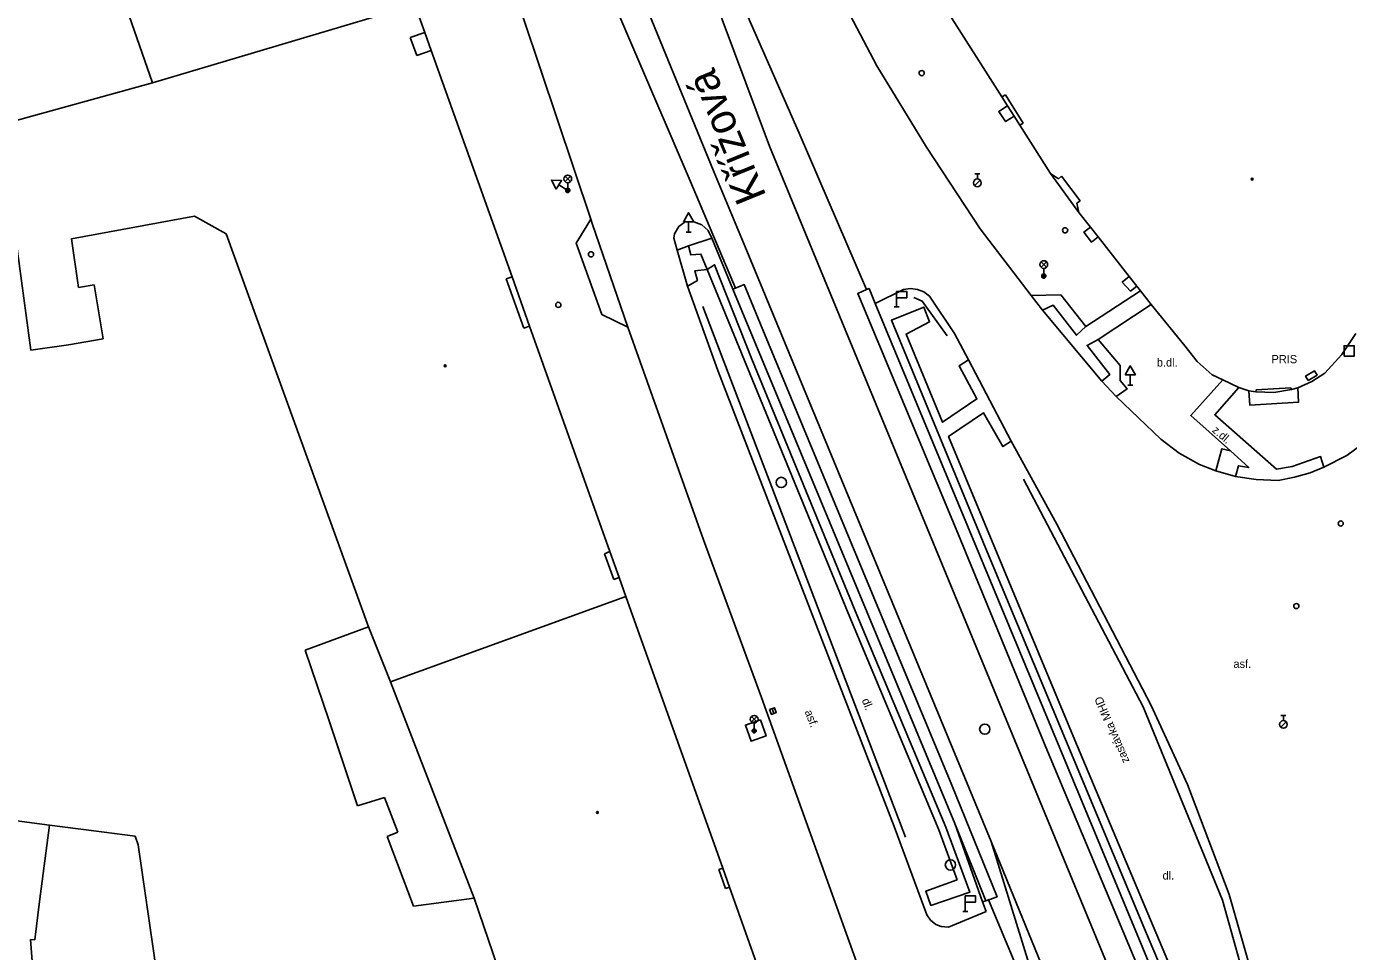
# Model space of a CAD drawing. Extents: x -599770 to -598493, y -1162076 to -1159209.
# Drawn here: x -599273 to -599208.7, y -1161529.3 to -1161484.3 of the extents above; entities that cross this region are included whole.
import ezdxf

# ---------------------------------------------------------------- set-up
doc = ezdxf.new("R2010")
doc.units = 0
doc.layers.add('Podklad', color=7, linetype='Continuous')

msp = doc.modelspace()

# ---------------------------------------------------------------- linework, layer by layer
at = {"layer": 'Podklad'}
for p, q in [((-599246.792, -1161491.85), (-599246.527, -1161491.585)), ((-599246.792, -1161491.585), (-599246.527, -1161491.85)), ((-599226.855, -1161491.472), (-599226.605, -1161491.472)), ((-599226.73, -1161491.722), (-599226.73, -1161491.472)), ((-599247.091, -1161492.009), (-599246.66, -1161492.28)), ((-599246.726, -1161492.386), (-599246.593, -1161492.174)), ((-599246.66, -1161491.905), (-599246.66, -1161492.28)), ((-599226.859, -1161492.046), (-599226.594, -1161491.781)), ((-599240.78, -1161493.801), (-599240.78, -1161494.31)), ((-599240.905, -1161494.31), (-599240.655, -1161494.31)), ((-599223.633, -1161496.02), (-599223.368, -1161495.755)), ((-599223.633, -1161495.755), (-599223.368, -1161496.02)), ((-599223.5, -1161496.075), (-599223.5, -1161496.45)), ((-599230.785, -1161497.95), (-599230.535, -1161497.95)), ((-599230.66, -1161497.5), (-599230.66, -1161497.95)), ((-599219.29, -1161501.251), (-599219.29, -1161501.76)), ((-599219.415, -1161501.76), (-599219.165, -1161501.76)), ((-599237.722, -1161518.15), (-599237.457, -1161517.885)), ((-599237.722, -1161517.885), (-599237.457, -1161518.15)), ((-599236.722, -1161517.502), (-599236.638, -1161517.738)), ((-599211.965, -1161517.832), (-599211.715, -1161517.832)), ((-599211.84, -1161518.082), (-599211.84, -1161517.832)), ((-599237.59, -1161518.205), (-599237.59, -1161518.58)), ((-599211.969, -1161518.406), (-599211.704, -1161518.141)), ((-599227.32, -1161526.92), (-599227.32, -1161527.37)), ((-599227.445, -1161527.37), (-599227.195, -1161527.37))]:
    msp.add_line(p, q, dxfattribs=at)
for points in [[(-599245.54, -1161493.68), (-599251.27, -1161476.59), (-599255.76, -1161463.75)], [(-599229.2, -1161490.18), (-599231.62, -1161486.21), (-599234.07, -1161481.54), (-599239.01, -1161470.96)], [(-599236.84, -1161490.13), (-599243.21, -1161473.09)], [(-599266.86, -1161487.04), (-599269.77, -1161478.69)], [(-599235.4, -1161489.5), (-599240.22, -1161478.52)], [(-599239.57, -1161491.32), (-599244.64, -1161478.93)], [(-599240.71, -1161491.81), (-599245.99, -1161479.47)], [(-599254.1, -1161483.24), (-599266.86, -1161487.04)], [(-599254.1, -1161483.24), (-599253.62, -1161484.59)], [(-599225.54, -1161487.72), (-599228.29, -1161483.39)], [(-599253.62, -1161484.59), (-599254.33, -1161484.84)], [(-599254.01, -1161485.72), (-599254.33, -1161484.84)], [(-599254.33, -1161484.84), (-599254.01, -1161485.72)], [(-599253.62, -1161484.59), (-599253.3, -1161485.47)], [(-599254.01, -1161485.72), (-599253.3, -1161485.47)], [(-599253.3, -1161485.47), (-599249.37, -1161496.48)], [(-599274.27, -1161489.08), (-599266.86, -1161487.04)], [(-599225.54, -1161487.72), (-599225.37, -1161487.62)], [(-599225.26, -1161488.17), (-599225.54, -1161487.72)], [(-599225.37, -1161487.62), (-599224.5, -1161489)], [(-599225.37, -1161487.62), (-599224.5, -1161489)], [(-599225.26, -1161488.17), (-599225.69, -1161488.44), (-599225.36, -1161488.93), (-599224.94, -1161488.67)], [(-599224.94, -1161488.67), (-599225.26, -1161488.17)], [(-599224.66, -1161489.11), (-599224.94, -1161488.67)], [(-599224.5, -1161489), (-599224.66, -1161489.11)], [(-599272.79, -1161500.06), (-599274.27, -1161489.08)], [(-599232.12, -1161497.1), (-599235.4, -1161489.5)], [(-599223.18, -1161491.45), (-599224.66, -1161489.11)], [(-599213.99, -1161545.49), (-599235.2, -1161494.1), (-599236.84, -1161490.13)], [(-599224.11, -1161497.4), (-599226.6, -1161494.15), (-599229.2, -1161490.18)], [(-599226.06, -1161523.96), (-599237.95, -1161495.22), (-599239.57, -1161491.32)], [(-599223.18, -1161491.45), (-599222.79, -1161491.71)], [(-599221.79, -1161493.35), (-599223.18, -1161491.45)], [(-599222.79, -1161491.71), (-599222.63, -1161491.59)], [(-599222.63, -1161491.59), (-599221.73, -1161492.78)], [(-599222.63, -1161491.59), (-599221.73, -1161492.78)], [(-599238.5, -1161497.04), (-599240.71, -1161491.81)], [(-599221.73, -1161492.78), (-599221.89, -1161492.9)], [(-599264.83, -1161493.53), (-599270.8, -1161494.64)], [(-599263.28, -1161494.4), (-599264.83, -1161493.53)], [(-599221.89, -1161492.9), (-599221.79, -1161493.35)], [(-599221.23, -1161494.06), (-599221.79, -1161493.35)], [(-599245.74, -1161494.01), (-599246.26, -1161494.84), (-599245, -1161498.32), (-599243.74, -1161498.93)], [(-599245.54, -1161493.68), (-599245.74, -1161494.01)], [(-599245.47, -1161493.89), (-599245.54, -1161493.68)], [(-599243.74, -1161498.93), (-599245.47, -1161493.89)], [(-599241.34, -1161495.19), (-599241.5, -1161494.6), (-599241.46, -1161494.39), (-599241.26, -1161494.03), (-599240.93, -1161493.79), (-599240.52, -1161493.8), (-599240.13, -1161493.95), (-599239.83, -1161494.23), (-599239.65, -1161494.6)], [(-599221.23, -1161494.06), (-599221.55, -1161494.31), (-599221.18, -1161494.79), (-599220.86, -1161494.54)], [(-599220.86, -1161494.54), (-599221.23, -1161494.06)], [(-599270.8, -1161494.64), (-599270.47, -1161497)], [(-599256.36, -1161513.52), (-599263.28, -1161494.4)], [(-599240.78, -1161494.97), (-599239.65, -1161494.6)], [(-599239.65, -1161494.6), (-599238.63, -1161497.09)], [(-599219.34, -1161496.47), (-599220.86, -1161494.54)], [(-599241.34, -1161495.19), (-599240.78, -1161494.97)], [(-599241.34, -1161495.19), (-599240.84, -1161496.94)], [(-599239.88, -1161496.13), (-599240.18, -1161495.38), (-599240.67, -1161495.42), (-599240.78, -1161494.97)], [(-599239.88, -1161496.13), (-599239.52, -1161495.9), (-599237.71, -1161500.5), (-599232.67, -1161512.74), (-599228.27, -1161523.27), (-599227.09, -1161526.44), (-599228.99, -1161527.08), (-599229.24, -1161526.39), (-599227.72, -1161525.83)], [(-599249.37, -1161496.48), (-599249.66, -1161496.58)], [(-599248.8, -1161498.98), (-599249.66, -1161496.58)], [(-599249.66, -1161496.58), (-599248.8, -1161498.98)], [(-599249.37, -1161496.48), (-599248.52, -1161498.88)], [(-599239.88, -1161496.13), (-599240.48, -1161496.19), (-599240.35, -1161496.66), (-599240.84, -1161496.94)], [(-599227.72, -1161525.83), (-599228.61, -1161523.4), (-599233.01, -1161512.85), (-599239.88, -1161496.13)], [(-599219.34, -1161496.47), (-599219.68, -1161496.74), (-599219.28, -1161497.18), (-599218.98, -1161496.94)], [(-599218.98, -1161496.94), (-599219.34, -1161496.47)], [(-599270.47, -1161497), (-599269.7, -1161496.88)], [(-599269.7, -1161496.88), (-599269.27, -1161499.51)], [(-599240.84, -1161496.94), (-599239.36, -1161501.04), (-599234.58, -1161513.43), (-599230.78, -1161523.24), (-599229.19, -1161527.53)], [(-599238.5, -1161497.04), (-599238.63, -1161497.09)], [(-599238.63, -1161497.09), (-599227.82, -1161523.09), (-599226.48, -1161526.91)], [(-599226.19, -1161526.8), (-599226.18, -1161526.8), (-599225.77, -1161526.66), (-599227.97, -1161521.23), (-599232.29, -1161510.84), (-599237.17, -1161499.07), (-599238.07, -1161496.86), (-599238.5, -1161497.04)], [(-599232.12, -1161497.1), (-599232.55, -1161497.3), (-599227.76, -1161508.76), (-599223.4, -1161519.38), (-599218.73, -1161530.52), (-599214.69, -1161540.29), (-599213.8, -1161542.55), (-599212.79, -1161545.29), (-599212.34, -1161545.14)], [(-599231.7, -1161497.78), (-599232, -1161497.05), (-599232.12, -1161497.1)], [(-599231.7, -1161497.78), (-599230.33, -1161497.1), (-599229.99, -1161497.06), (-599229.65, -1161497.1), (-599229.34, -1161497.22), (-599229.06, -1161497.42)], [(-599224.11, -1161497.4), (-599222.67, -1161497.36), (-599221.45, -1161498.9)], [(-599218.8, -1161497.17), (-599221.45, -1161498.9)], [(-599218.8, -1161497.17), (-599218.98, -1161496.94)], [(-599218.28, -1161497.83), (-599218.8, -1161497.17)], [(-599240.09, -1161497.93), (-599230.23, -1161523.76)], [(-599215.72, -1161536.31), (-599222.72, -1161519.42), (-599231.7, -1161497.78)], [(-599227.17, -1161500.53), (-599227.62, -1161500.82), (-599226.75, -1161502.43), (-599228.42, -1161503.56), (-599230.2, -1161499.27), (-599229.06, -1161498.68), (-599229.34, -1161497.96), (-599230.91, -1161498.6), (-599226.33, -1161509.67), (-599218.55, -1161528.34), (-599211.71, -1161544.49), (-599211.33, -1161544.34), (-599211.42, -1161544.13), (-599211.54, -1161543.84), (-599221.99, -1161519.03), (-599228.13, -1161504.25), (-599226.43, -1161503.11), (-599225.49, -1161504.75), (-599225.08, -1161504.48)], [(-599229.83, -1161497.49), (-599229.41, -1161497.67), (-599228.2, -1161499.36)], [(-599227.17, -1161500.53), (-599227.85, -1161499.24), (-599229.06, -1161497.42)], [(-599223.56, -1161498.11), (-599224.11, -1161497.4)], [(-599221.45, -1161498.9), (-599221.91, -1161499.33), (-599223.05, -1161497.86), (-599223.56, -1161498.11)], [(-599218.28, -1161497.83), (-599220.86, -1161499.53)], [(-599216.64, -1161499.84), (-599218.28, -1161497.83)], [(-599220.68, -1161501.57), (-599223.56, -1161498.11)], [(-599248.8, -1161498.98), (-599248.52, -1161498.88)], [(-599248.52, -1161498.88), (-599244.61, -1161509.86)], [(-599226.75, -1161546.15), (-599226.9, -1161545.72), (-599237.23, -1161516.96), (-599240.06, -1161509.28), (-599243.74, -1161498.93)], [(-599208.31, -1161499.24), (-599209, -1161500.26)], [(-599270.96, -1161499.8), (-599272.79, -1161500.06)], [(-599269.27, -1161499.51), (-599270.96, -1161499.8)], [(-599220.86, -1161499.53), (-599221.39, -1161499.82), (-599220.29, -1161501.24), (-599220.68, -1161501.57)], [(-599220.86, -1161499.53), (-599219.79, -1161500.8), (-599219.79, -1161501.53), (-599219.44, -1161501.93), (-599219.97, -1161502.31)], [(-599216.04, -1161500.61), (-599216.64, -1161499.84)], [(-599225.08, -1161504.48), (-599227.17, -1161500.53)], [(-599209, -1161500.26), (-599209.83, -1161501.18)], [(-599215.3, -1161501.25), (-599216.04, -1161500.61)], [(-599214.78, -1161501.49), (-599215.3, -1161501.25)], [(-599209.83, -1161501.18), (-599210.46, -1161501.58)], [(-599219.97, -1161502.31), (-599220.68, -1161501.57)], [(-599214.42, -1161504.95), (-599216.35, -1161503.23), (-599214.78, -1161501.49)], [(-599209.87, -1161505.75), (-599210.03, -1161505.23), (-599211.41, -1161505.71), (-599212.17, -1161505.84), (-599215.18, -1161503.2), (-599214.01, -1161501.87)], [(-599214.01, -1161501.87), (-599214.78, -1161501.49)], [(-599213.52, -1161502.03), (-599214.01, -1161501.87)], [(-599213.52, -1161502.03), (-599213.48, -1161502.73), (-599211.1, -1161502.58), (-599211.14, -1161501.88)], [(-599213.17, -1161501.98), (-599211.48, -1161501.88)], [(-599213.17, -1161501.98), (-599211.48, -1161501.88)], [(-599211.48, -1161501.88), (-599211.45, -1161501.97)], [(-599211.14, -1161501.88), (-599211.45, -1161501.97)], [(-599210.46, -1161501.58), (-599211.14, -1161501.88)], [(-599217.81, -1161504.38), (-599219.97, -1161502.31)], [(-599213.18, -1161502.09), (-599213.52, -1161502.03)], [(-599213.18, -1161502.09), (-599213.17, -1161501.98)], [(-599212.31, -1161502.12), (-599213.18, -1161502.09)], [(-599211.45, -1161501.97), (-599212.31, -1161502.12)], [(-599206.07, -1161502.7), (-599207.45, -1161504.23), (-599208.75, -1161505.18), (-599209.87, -1161505.75)], [(-599215.13, -1161505.92), (-599215.93, -1161505.62), (-599216.92, -1161505.07), (-599217.81, -1161504.38)], [(-599210.56, -1161543.89), (-599210.5, -1161543.51), (-599210.55, -1161543.11), (-599211.59, -1161537.72), (-599212.92, -1161532), (-599214.48, -1161526.55), (-599216.51, -1161521.2), (-599218.27, -1161517.35), (-599222.86, -1161508.53), (-599225.08, -1161504.48)], [(-599215.13, -1161505.92), (-599214.83, -1161504.85), (-599214.42, -1161504.95)], [(-599214.17, -1161506.2), (-599214.03, -1161505.68), (-599213.53, -1161505.77), (-599214.42, -1161504.95)], [(-599209.87, -1161505.75), (-599210.54, -1161506.02), (-599211.3, -1161506.23), (-599212.09, -1161506.39), (-599213.16, -1161506.35), (-599214.17, -1161506.2)], [(-599210.77, -1161543.84), (-599212.7, -1161534.36), (-599214.81, -1161526.82), (-599218.66, -1161517.42), (-599224.48, -1161506.33)], [(-599214.17, -1161506.2), (-599215.13, -1161505.92)], [(-599244.61, -1161509.86), (-599244.87, -1161509.96)], [(-599244.42, -1161511.21), (-599244.87, -1161509.96)], [(-599244.87, -1161509.96), (-599244.42, -1161511.21)], [(-599244.61, -1161509.86), (-599244.16, -1161511.12)], [(-599244.42, -1161511.21), (-599244.16, -1161511.12)], [(-599244.16, -1161511.12), (-599243.83, -1161512.05)], [(-599243.83, -1161512.05), (-599255.28, -1161516.2)], [(-599243.83, -1161512.05), (-599239.12, -1161525.26)], [(-599259.44, -1161514.66), (-599256.36, -1161513.52)], [(-599255.28, -1161516.2), (-599256.36, -1161513.52)], [(-599258.27, -1161518.09), (-599259.44, -1161514.66)], [(-599251.22, -1161526.72), (-599255.28, -1161516.2)], [(-599256.89, -1161522.24), (-599258.27, -1161518.09)], [(-599237.29, -1161518.04), (-599237.01, -1161518.83), (-599237.74, -1161519.09), (-599238.02, -1161518.3), (-599237.29, -1161518.04)], [(-599255.58, -1161521.83), (-599256.89, -1161522.24)], [(-599254.93, -1161523.51), (-599255.58, -1161521.83)], [(-599271.87, -1161523.18), (-599276.89, -1161522.51)], [(-599227.82, -1161523.09), (-599226.32, -1161526.849)], [(-599272.37, -1161526.89), (-599271.87, -1161523.18)], [(-599271.87, -1161523.18), (-599269.72, -1161523.45)], [(-599269.72, -1161523.45), (-599267.71, -1161523.71)], [(-599267.71, -1161523.71), (-599267.56, -1161524.13)], [(-599255.45, -1161523.72), (-599254.93, -1161523.51)], [(-599254.16, -1161527.12), (-599255.45, -1161523.72)], [(-599266.29, -1161532.99), (-599267.56, -1161524.13)], [(-599226.06, -1161523.96), (-599223.59, -1161531.95)], [(-599216.95, -1161546.28), (-599226.06, -1161523.96)], [(-599239.12, -1161525.26), (-599239.31, -1161525.33)], [(-599238.98, -1161526.26), (-599239.31, -1161525.33)], [(-599239.31, -1161525.33), (-599238.98, -1161526.26)], [(-599239.12, -1161525.26), (-599238.79, -1161526.19)], [(-599238.98, -1161526.26), (-599238.79, -1161526.19)], [(-599238.79, -1161526.19), (-599237.47, -1161529.89)], [(-599272.59, -1161528.76), (-599272.37, -1161526.89)], [(-599251.22, -1161526.72), (-599254.16, -1161527.12)], [(-599249.16, -1161532.76), (-599251.22, -1161526.72)], [(-599226.19, -1161526.8), (-599224.65, -1161530.49), (-599224.21, -1161535.18), (-599224.35, -1161538.88), (-599224.6, -1161542.22), (-599225.2, -1161545.52), (-599225.81, -1161547.72), (-599226.208, -1161548.849), (-599226.47, -1161549.59), (-599227.43, -1161551.84), (-599227.97, -1161552.71)], [(-599226.48, -1161526.91), (-599226.32, -1161526.85), (-599226.19, -1161526.8)], [(-599226.48, -1161526.91), (-599226.31, -1161527.38)], [(-599226.31, -1161527.38), (-599228.13, -1161528.13), (-599228.5, -1161528.1), (-599228.76, -1161528), (-599229.01, -1161527.8), (-599229.19, -1161527.53)], [(-599272.8, -1161528.73), (-599272.59, -1161528.76)], [(-599271.97, -1161539.41), (-599272.8, -1161528.73)]]:
    msp.add_lwpolyline(points, dxfattribs=at)
for points in [[(-599247.224, -1161492.221), (-599246.958, -1161491.798), (-599247.458, -1161491.779)], [(-599241.03, -1161493.801), (-599240.53, -1161493.801), (-599240.78, -1161493.368)], [(-599230.66, -1161497.5), (-599230.16, -1161497.5), (-599230.16, -1161497.2), (-599230.66, -1161497.2)], [(-599208.89, -1161500.34), (-599208.39, -1161500.34), (-599208.39, -1161499.84), (-599208.89, -1161499.84)], [(-599219.54, -1161501.251), (-599219.04, -1161501.251), (-599219.29, -1161500.818)], [(-599210.629, -1161501.527), (-599210.201, -1161501.267), (-599210.331, -1161501.053), (-599210.759, -1161501.313)], [(-599236.84, -1161517.544), (-599236.756, -1161517.78), (-599236.52, -1161517.696), (-599236.604, -1161517.46)], [(-599227.32, -1161526.92), (-599226.82, -1161526.92), (-599226.82, -1161526.62), (-599227.32, -1161526.62)]]:
    msp.add_lwpolyline(points, close=True, dxfattribs=at)
for centre, radius in [((-599229.44, -1161486.57), 0.125), ((-599246.66, -1161491.718), 0.188), ((-599246.66, -1161492.28), 0.1), ((-599246.66, -1161492.28), 0.0723), ((-599246.66, -1161492.28), 0.0438), ((-599226.73, -1161491.91), 0.188), ((-599213.36, -1161491.73), 0.045), ((-599213.36, -1161491.73), 0.0199), ((-599222.46, -1161494.22), 0.125), ((-599245.53, -1161495.39), 0.125), ((-599223.5, -1161495.887), 0.188), ((-599223.5, -1161496.45), 0.1), ((-599223.5, -1161496.45), 0.0723), ((-599223.5, -1161496.45), 0.0438), ((-599247.12, -1161497.85), 0.125), ((-599252.63, -1161500.82), 0.045), ((-599252.63, -1161500.82), 0.0199), ((-599236.27, -1161506.49), 0.25), ((-599209.05, -1161508.49), 0.125), ((-599211.21, -1161512.51), 0.125), ((-599237.59, -1161518.017), 0.188), ((-599237.59, -1161518.58), 0.1), ((-599237.59, -1161518.58), 0.0723), ((-599237.59, -1161518.58), 0.0438), ((-599226.37, -1161518.5), 0.25), ((-599211.84, -1161518.27), 0.188), ((-599245.22, -1161522.56), 0.045), ((-599245.22, -1161522.56), 0.0199), ((-599228.04, -1161525.11), 0.25)]:
    msp.add_circle(centre, radius, dxfattribs=at)

# ---------------------------------------------------------------- texts
for s, height, rotation, p in [('Křížová', 1.5, 112.26144, (-599236.981, -1161492.554)), ('z.dl.', 0.4, 319.41, (-599215.34, -1161504)), ('dl.', 0.4, 291.39, (-599232.36, -1161517.09)), ('zastávka MHD', 0.4, 113, (-599219.324, -1161520.064)), ('asf.', 0.4, 291.17, (-599235.14, -1161517.65))]:
    msp.add_text(s, height=height, rotation=rotation, dxfattribs=at).set_placement(p)
for s, p in [('b.dl.', (-599217.999, -1161500.851)), ('PRIS', (-599212.42, -1161500.69)), ('asf.', (-599214.27, -1161515.52)), ('dl.', (-599217.72, -1161525.82))]:
    msp.add_text(s, height=0.4, dxfattribs=at).set_placement(p)

doc.saveas('drawing.dxf')
